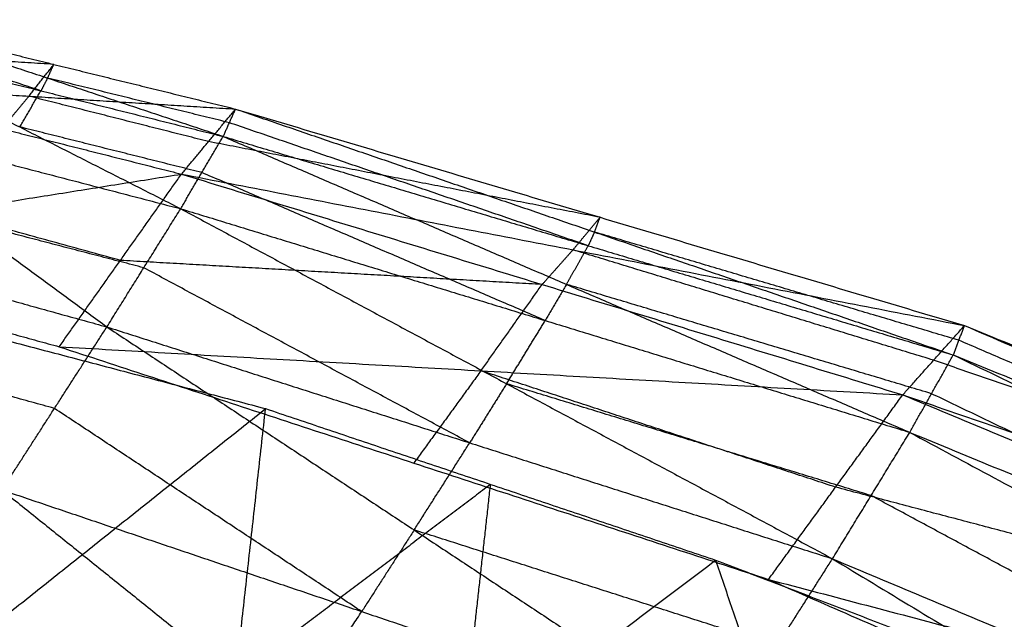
# Model space of a CAD drawing. Header units: millimetres. Extents: x -106 to 110, y -96 to 120.
# Tile 1000 of 1020: x 62.37 to 64.06, y 98.49 to 99.51. Entities that reach past the tile are written whole.
import ezdxf

# ---------------------------------------------------------------- set-up
doc = ezdxf.new("R2010")
doc.units = ezdxf.units.MM
doc.header["$MEASUREMENT"] = 0
doc.layers.add('Default', color=7, linetype='Continuous', true_color=0x000000)

msp = doc.modelspace()

# ---------------------------------------------------------------- linework, layer by layer
at = {"layer": 'Default'}
for points in [[(62.1222, 99.5135, 13.065), (62.4222, 99.4137, 13.0618), (62.7223, 99.3139, 13.0587)], [(62.1222, 99.5135, 13.065), (62.4328, 99.4371, 12.9499), (62.7434, 99.3607, 12.8348)], [(62.4109, 99.3919, 13.1585), (62.2608, 99.4418, 13.1601), (62.1108, 99.4917, 13.1616)], [(62.4328, 99.4371, 12.9499), (62.2562, 99.4481, 12.9169), (62.0797, 99.4591, 12.8839)], [(62.0994, 99.47, 13.2583), (62.3745, 99.3301, 13.2698), (62.6496, 99.1903, 13.2812)], [(62.0994, 99.47, 13.2583), (62.4109, 99.3919, 13.1585), (62.7223, 99.3139, 13.0587)], [(62.3903, 99.3827, 12.7688), (62.4115, 99.4099, 12.8593), (62.4328, 99.4371, 12.9499)], [(62.4222, 99.4137, 13.0618), (62.4275, 99.4254, 13.0059), (62.4328, 99.4371, 12.9499)], [(62.4222, 99.4137, 13.0618), (62.4165, 99.4028, 13.1102), (62.4109, 99.3919, 13.1585)], [(62.7328, 99.3373, 12.9467), (62.5775, 99.3755, 13.0043), (62.4222, 99.4137, 13.0618)], [(62.0372, 99.4047, 12.7028), (62.3441, 99.3271, 12.5671), (62.651, 99.2495, 12.4315)], [(62.0372, 99.4047, 12.7028), (62.3903, 99.3827, 12.7688), (62.7434, 99.3607, 12.8348)], [(62.3745, 99.3301, 13.2698), (62.3927, 99.361, 13.2141), (62.4109, 99.3919, 13.1585)], [(62.3903, 99.3827, 12.7688), (62.3672, 99.3549, 12.668), (62.3441, 99.3271, 12.5671)], [(62.6972, 99.3051, 12.6332), (62.5437, 99.3439, 12.701), (62.3903, 99.3827, 12.7688)], [(62.651, 99.2495, 12.4315), (62.6972, 99.3051, 12.6332), (62.7434, 99.3607, 12.8348)], [(62.7223, 99.3139, 13.0587), (62.7328, 99.3373, 12.9467), (62.7434, 99.3607, 12.8348)], [(62.7434, 99.3607, 12.8348), (63.3566, 99.1504, 12.7704), (63.9697, 98.9402, 12.706)], [(62.7434, 99.3607, 12.8348), (63.3661, 99.1756, 12.6304), (63.9888, 98.9905, 12.4259)], [(62.027, 99.3528, 13.4452), (62.2753, 99.1705, 13.4657), (62.5235, 98.9882, 13.4861)], [(62.027, 99.3528, 13.4452), (62.3383, 99.2715, 13.3632), (62.6496, 99.1903, 13.2812)], [(62.6859, 99.2521, 13.1699), (62.5302, 99.2911, 13.2198), (62.3745, 99.3301, 13.2698)], [(63.346, 99.127, 12.8823), (63.0394, 99.2322, 12.9145), (62.7328, 99.3373, 12.9467)], [(62.6496, 99.1903, 13.2812), (62.6859, 99.2521, 13.1699), (62.7223, 99.3139, 13.0587)], [(62.7223, 99.3139, 13.0587), (63.3088, 99.0609, 13.0262), (63.8953, 98.8079, 12.9937)], [(62.7223, 99.3139, 13.0587), (63.346, 99.127, 12.8823), (63.9697, 98.9402, 12.706)], [(63.3661, 99.1756, 12.6304), (63.0316, 99.2403, 12.6318), (62.6972, 99.3051, 12.6332)], [(61.2818, 99.247, 12.6931), (62.0382, 99.0478, 12.3217), (62.7946, 98.8485, 11.9502)], [(61.839, 99.1202, 12.3998), (62.245, 99.1848, 12.4157), (62.651, 99.2495, 12.4315)], [(62.4421, 98.9543, 12.1109), (62.5466, 99.1019, 12.2712), (62.651, 99.2495, 12.4315)], [(62.651, 99.2495, 12.4315), (63.2672, 99.0607, 12.1887), (63.8833, 98.872, 11.9458)], [(62.651, 99.2495, 12.4315), (63.3199, 99.12, 12.4287), (63.9888, 98.9905, 12.4259)], [(63.2725, 98.9991, 13.1375), (62.9792, 99.1256, 13.1537), (62.6859, 99.2521, 13.1699)], [(62.5235, 98.9882, 13.4861), (62.5866, 99.0893, 13.3837), (62.6496, 99.1903, 13.2812)], [(62.6496, 99.1903, 13.2812), (63.2064, 98.891, 13.2751), (63.7633, 98.5918, 13.2689)], [(62.6496, 99.1903, 13.2812), (63.2725, 98.9991, 13.1375), (63.8953, 98.8079, 12.9937)], [(62.5466, 99.1019, 12.2712), (62.3958, 99.1434, 12.3434), (62.245, 99.1848, 12.4157)], [(63.3199, 99.12, 12.4287), (63.343, 99.1478, 12.5295), (63.3661, 99.1756, 12.6304)], [(63.3566, 99.1504, 12.7704), (63.3613, 99.163, 12.7004), (63.3661, 99.1756, 12.6304)], [(61.9032, 99.1602, 13.6115), (62.2133, 99.0742, 13.5488), (62.5235, 98.9882, 13.4861)], [(62.5866, 99.0893, 13.3837), (62.4309, 99.1299, 13.4247), (62.2753, 99.1705, 13.4657)], [(63.3566, 99.1504, 12.7704), (63.3513, 99.1387, 12.8264), (63.346, 99.127, 12.8823)], [(63.9793, 98.9653, 12.566), (63.6679, 99.0579, 12.6682), (63.3566, 99.1504, 12.7704)], [(63.3088, 99.0609, 13.0262), (63.3274, 99.094, 12.9543), (63.346, 99.127, 12.8823)], [(61.839, 99.1202, 12.3998), (62.1406, 99.0372, 12.2554), (62.4421, 98.9543, 12.1109)], [(63.3199, 99.12, 12.4287), (63.2935, 99.0904, 12.3087), (63.2672, 99.0607, 12.1887)], [(63.9361, 98.9312, 12.1859), (63.628, 99.0256, 12.3073), (63.3199, 99.12, 12.4287)], [(63.2672, 99.0607, 12.1887), (62.9069, 99.0813, 12.2299), (62.5466, 99.1019, 12.2712)], [(63.1434, 98.79, 13.3775), (62.865, 98.9396, 13.3806), (62.5866, 99.0893, 13.3837)], [(63.1627, 98.9132, 12.0284), (63.2149, 98.9869, 12.1085), (63.2672, 99.0607, 12.1887)], [(63.3088, 99.0609, 13.0262), (63.2906, 99.03, 13.0818), (63.2725, 98.9991, 13.1375)], [(63.9325, 98.874, 12.8499), (63.6207, 98.9675, 12.938), (63.3088, 99.0609, 13.0262)], [(62.3443, 98.7094, 13.6556), (62.4339, 98.8488, 13.5708), (62.5235, 98.9882, 13.4861)], [(62.5235, 98.9882, 13.4861), (63.0485, 98.641, 13.4976), (63.5735, 98.2937, 13.5092)], [(62.5235, 98.9882, 13.4861), (63.1434, 98.79, 13.3775), (63.7633, 98.5918, 13.2689)], [(63.2064, 98.891, 13.2751), (63.2395, 98.945, 13.2063), (63.2725, 98.9991, 13.1375)], [(63.8833, 98.872, 11.9458), (63.9361, 98.9312, 12.1859), (63.9888, 98.9905, 12.4259)], [(63.9697, 98.9402, 12.706), (63.9793, 98.9653, 12.566), (63.9888, 98.9905, 12.4259)], [(63.9888, 98.9905, 12.4259), (65.2112, 98.4632, 12.2982), (66.4336, 97.9359, 12.1704)], [(63.9888, 98.9905, 12.4259), (65.2217, 98.4882, 12.1144), (66.4545, 97.986, 11.8029)], [(62.4421, 98.9543, 12.1109), (63.048, 98.7554, 11.8508), (63.6539, 98.5564, 11.5907)], [(62.4421, 98.9543, 12.1109), (63.1627, 98.9132, 12.0284), (63.8833, 98.872, 11.9458)], [(65.2017, 98.4381, 12.4382), (64.5905, 98.7017, 12.5021), (63.9793, 98.9653, 12.566)], [(63.8953, 98.8079, 12.9937), (63.9325, 98.874, 12.8499), (63.9697, 98.9402, 12.706)], [(63.9697, 98.9402, 12.706), (65.1596, 98.3685, 12.6327), (66.3494, 97.7969, 12.5593)], [(63.9697, 98.9402, 12.706), (65.2017, 98.4381, 12.4382), (66.4336, 97.9359, 12.1704)], [(62.4339, 98.8488, 13.5708), (62.2788, 98.8918, 13.6022), (62.1237, 98.9348, 13.6335)], [(65.2217, 98.4882, 12.1144), (64.5789, 98.7097, 12.1501), (63.9361, 98.9312, 12.1859)], [(63.1627, 98.9132, 12.0284), (63.1054, 98.8343, 11.9396), (63.048, 98.7554, 11.8508)], [(63.7686, 98.7142, 11.7682), (63.4657, 98.8137, 11.8983), (63.1627, 98.9132, 12.0284)], [(63.2064, 98.891, 13.2751), (63.1749, 98.8405, 13.3263), (63.1434, 98.79, 13.3775)], [(63.8293, 98.6998, 13.1313), (63.5179, 98.7954, 13.2032), (63.2064, 98.891, 13.2751)], [(63.6539, 98.5564, 11.5907), (63.7686, 98.7142, 11.7682), (63.8833, 98.872, 11.9458)], [(63.8833, 98.872, 11.9458), (65.1077, 98.3606, 11.5742), (66.3321, 97.8492, 11.2026)], [(63.8833, 98.872, 11.9458), (65.1689, 98.429, 11.8743), (66.4545, 97.986, 11.8029)], [(65.1224, 98.3024, 12.7765), (64.5275, 98.5882, 12.8132), (63.9325, 98.874, 12.8499)], [(61.6093, 97.9038, 9.8557), (62.202, 98.3762, 10.903), (62.7946, 98.8485, 11.9502)], [(62.9589, 98.5015, 13.5824), (62.6964, 98.6752, 13.5766), (62.4339, 98.8488, 13.5708)], [(62.693, 97.9312, 10.242), (62.7438, 98.3899, 11.0961), (62.7946, 98.8485, 11.9502)], [(62.7946, 98.8485, 11.9502), (63.1791, 98.719, 11.7883), (63.5636, 98.5894, 11.6264)], [(63.7633, 98.5918, 13.2689), (63.8293, 98.6998, 13.1313), (63.8953, 98.8079, 12.9937)], [(63.8953, 98.8079, 12.9937), (65.0473, 98.1873, 12.9686), (66.1992, 97.5667, 12.9434)], [(63.8953, 98.8079, 12.9937), (65.1224, 98.3024, 12.7765), (66.3494, 97.7969, 12.5593)], [(63.0485, 98.641, 13.4976), (63.096, 98.7155, 13.4376), (63.1434, 98.79, 13.3775)], [(63.1791, 98.719, 11.7883), (62.9615, 98.5544, 11.4422), (62.7438, 98.3899, 11.0961)], [(63.1283, 98.2603, 10.9342), (63.1537, 98.4896, 11.3612), (63.1791, 98.719, 11.7883)], [(62.3443, 98.7094, 13.6556), (62.8361, 98.3138, 13.6737), (63.328, 97.9183, 13.6919)], [(62.3443, 98.7094, 13.6556), (62.9589, 98.5015, 13.5824), (63.5735, 98.2937, 13.5092)], [(65.1077, 98.3606, 11.5742), (64.4382, 98.5374, 11.6712), (63.7686, 98.7142, 11.7682)], [(64.9813, 98.0793, 13.1062), (64.4053, 98.3895, 13.1187), (63.8293, 98.6998, 13.1313)], [(63.0485, 98.641, 13.4976), (63.0037, 98.5713, 13.54), (62.9589, 98.5015, 13.5824)], [(63.6684, 98.4427, 13.3891), (63.3585, 98.5418, 13.4433), (63.0485, 98.641, 13.4976)], [(62.693, 97.9312, 10.242), (63.1283, 98.2603, 10.9342), (63.5636, 98.5894, 11.6264)], [(63.5636, 98.5894, 11.6264), (63.6702, 98.2743, 11.1306), (63.7767, 97.9592, 10.6348)], [(63.5636, 98.5894, 11.6264), (63.949, 98.4413, 11.4806), (64.3345, 98.2932, 11.3348)], [(63.5735, 98.2937, 13.5092), (63.6684, 98.4427, 13.3891), (63.7633, 98.5918, 13.2689)], [(63.7633, 98.5918, 13.2689), (64.8731, 97.9195, 13.2809), (65.9829, 97.2472, 13.2929)], [(63.7633, 98.5918, 13.2689), (64.9813, 98.0793, 13.1062), (66.1992, 97.5667, 12.9434)], [(63.6539, 98.5564, 11.5907), (64.8606, 98.0279, 11.1917), (66.0672, 97.4994, 10.7926)], [(63.6539, 98.5564, 11.5907), (64.993, 98.2028, 11.3966), (66.3321, 97.8492, 11.2026)], [(62.721, 98.1382, 13.732), (62.4751, 98.336, 13.7229), (62.2292, 98.5338, 13.7138)], [(62.8361, 98.3138, 13.6737), (62.8975, 98.4077, 13.6281), (62.9589, 98.5015, 13.5824)]]:
    msp.add_open_spline(points, degree=2, dxfattribs=at)

doc.saveas('drawing.dxf')
